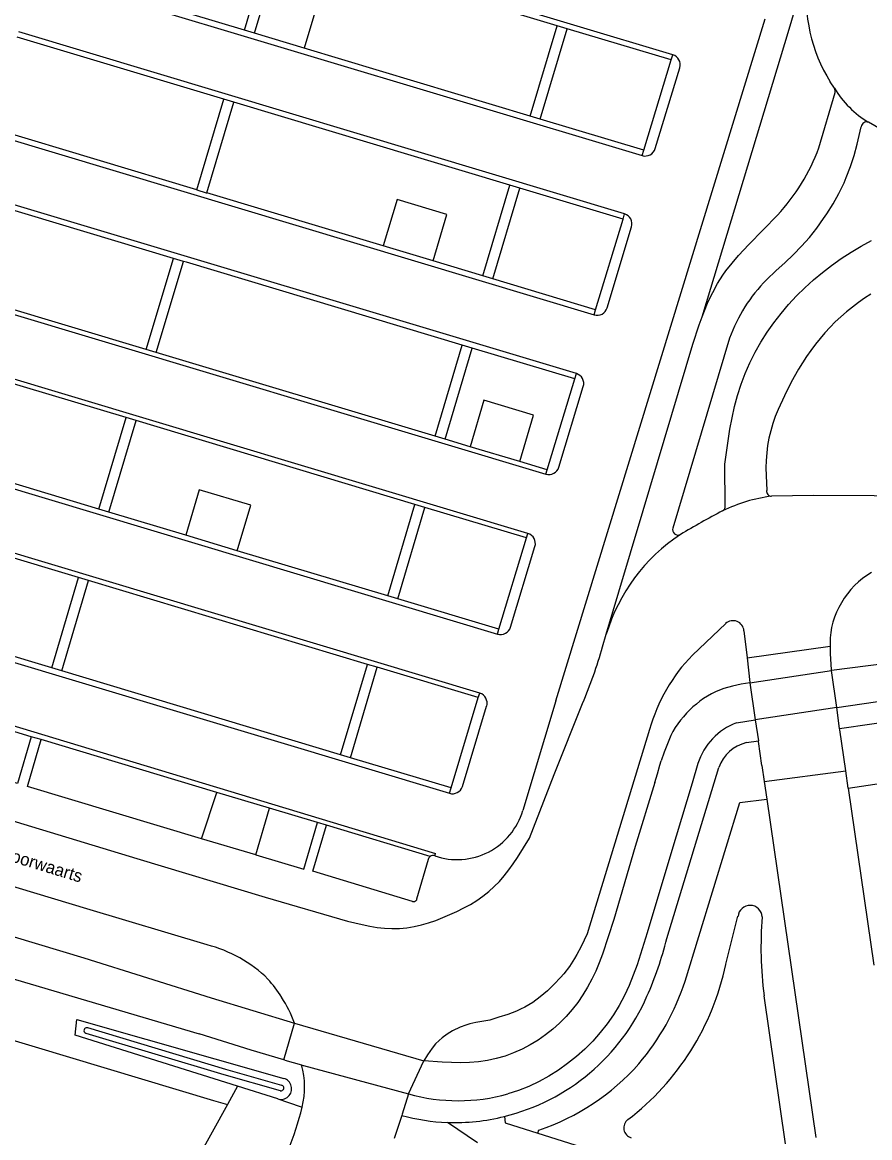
# Model space of a CAD drawing. Extents: x 194485 to 197793, y 468269 to 470822.
# Drawn here: x 196637.6 to 196719.1, y 469021.3 to 469128.5 of the extents above; entities that cross this region are included whole.
import ezdxf

# ---------------------------------------------------------------- set-up
doc = ezdxf.new("R2010")
doc.units = 0
for name, color, linetype in [('BGT grensvlak begroeid terreindeel', 7, 'Continuous'), ('BGT grensvlak onbegroeid terreindeel', 7, 'Continuous'), ('BGT grensvlak vegetatieobject', 7, 'Continuous'), ('BGT grensvlak waterdeel', 7, 'Continuous'), ('BGT grensvlak wegdeel', 7, 'Continuous'), ('BGT tekst openbare ruimte label weg', 7, 'Continuous')]:
    doc.layers.add(name, color=color, linetype=linetype)

msp = doc.modelspace()

# ---------------------------------------------------------------- linework, layer by layer
at = {"layer": 'BGT grensvlak begroeid terreindeel'}
msp.add_line((196658.35, 469026.24), (196642.72, 469031.15), dxfattribs=at)
msp.add_lwpolyline([(196642.72, 469031.15), (196642.9, 469032.65), (196662.79, 469026.99)], dxfattribs=at)
msp.add_arc((196662.51, 469026.01), 1.03, 252.5618, 74.1039, dxfattribs=at)
at = {"layer": 'BGT grensvlak onbegroeid terreindeel'}
for p, q in [((196544.83, 469058.24), (196656.02, 469024.88)), ((196717.06, 469054.9), (196725.11, 469056.1)), ((196705.29, 469037.97), (196706.46, 469042.58)), ((196708.96, 469034.95), (196711.01, 469020.72)), ((196658.35, 469026.24), (196657.36, 469024.48)), ((196662.2, 469025.03), (196658.35, 469026.24)), ((196657.36, 469024.48), (196647.77, 469007.21)), ((196656.02, 469024.88), (196657.36, 469024.48)), ((196662.2, 469025.03), (196664.36, 469024.3)), ((196664.36, 469024.3), (196664.55, 469024.23)), ((196687.21, 469021.74), (196687.31, 469022.04))]:
    msp.add_line(p, q, dxfattribs=at)
msp.add_lwpolyline([(196701.37, 469036.36), (196706.65, 469053.51), (196709.23, 469053.85)], dxfattribs=at)
for centre, radius, start, end in [((196707.63, 469042.46), 1.17, 3.7416, 174.2955), ((196744.06, 469039.53), 35.39, 175.1286, 187.4386), ((196680.45, 469043.2), 25.39, 307.4038, 348.0964), ((196679.41, 469043.4), 23.06, 319.4351, 342.2248), ((196680.19, 469043.25), 22.38, 288.5576, 318.4257), ((196696.48, 469022.24), 1, 127.4174, 252.505)]:
    msp.add_arc(centre, radius, start, end, dxfattribs=at)
at = {"layer": 'BGT grensvlak vegetatieobject'}
for p, q in [((196659.96, 469127.48), (196661.27, 469131.87)), ((196711.38, 469127.87), (196712.07, 469130.15)), ((196703.02, 469100.22), (196711.38, 469127.87)), ((196660.09, 469048.48), (196654.89, 469050.04))]:
    msp.add_line(p, q, dxfattribs=at)
at = {"layer": 'BGT grensvlak waterdeel'}
for points in [[(196643.9, 469031.88), (196657.18, 469027.9), (196662.58, 469026.35)], [(196643.74, 469031.35), (196657.02, 469027.37), (196662.43, 469025.82)]]:
    msp.add_lwpolyline(points, dxfattribs=at)
for centre, radius, start, end in [((196643.85, 469031.6), 0.278, 79.6005, 247.1401), ((196662.51, 469026.08), 0.276, 253.5981, 75.7643)]:
    msp.add_arc(centre, radius, start, end, dxfattribs=at)
at = {"layer": 'BGT grensvlak wegdeel'}
for p, q in [((196700.19, 469125.41), (196641.91, 469142.91)), ((196659.01, 469127.77), (196661.59, 469136.45)), ((196689.08, 469128.2), (196662.55, 469136.17)), ((196659.01, 469127.77), (196639.11, 469133.74)), ((196638.95, 469133.22), (196697.26, 469115.71)), ((196686.49, 469119.51), (196689.08, 469128.2)), ((196688.95, 469063.28), (196709.07, 469128.85)), ((196690.03, 469127.91), (196689.08, 469128.2)), ((196657.03, 469121.13), (196637.16, 469127.1)), ((196695.56, 469110.11), (196637.31, 469127.6)), ((196659.96, 469127.48), (196659.01, 469127.77)), ((196664.75, 469126.04), (196659.96, 469127.48)), ((196687.45, 469119.23), (196690.03, 469127.91)), ((196700.04, 469124.91), (196690.03, 469127.91)), ((196686.49, 469119.51), (196664.75, 469126.04)), ((196697.41, 469116.23), (196700.04, 469124.91)), ((196700.04, 469124.91), (196700.19, 469125.41)), ((196698.5, 469116.38), (196700.86, 469124.16)), ((196715.74, 469122.18), (196715.33, 469122.81)), ((196654.44, 469112.41), (196657.03, 469121.13)), ((196655.4, 469112.12), (196657.99, 469120.85)), ((196657.99, 469120.85), (196657.03, 469121.13)), ((196684.52, 469112.88), (196657.99, 469120.85)), ((196687.45, 469119.23), (196686.49, 469119.51)), ((196654.44, 469112.41), (196634.49, 469118.4)), ((196697.41, 469116.23), (196687.45, 469119.23)), ((196634.34, 469117.91), (196692.63, 469100.41)), ((196697.26, 469115.71), (196697.41, 469116.23)), ((196690.92, 469094.75), (196632.68, 469112.24)), ((196672.35, 469107.03), (196655.4, 469112.12)), ((196681.93, 469104.16), (196684.52, 469112.88)), ((196682.89, 469103.87), (196685.48, 469112.59)), ((196685.48, 469112.59), (196684.52, 469112.88)), ((196695.41, 469109.61), (196685.48, 469112.59)), ((196652.17, 469105.83), (196632.52, 469111.73)), ((196695.41, 469109.61), (196695.56, 469110.11)), ((196692.77, 469100.9), (196695.41, 469109.61)), ((196693.87, 469101.07), (196696.23, 469108.86)), ((196677.14, 469105.59), (196672.35, 469107.03)), ((196649.57, 469097.08), (196652.17, 469105.83)), ((196650.53, 469096.79), (196653.13, 469105.54)), ((196653.13, 469105.54), (196652.17, 469105.83)), ((196681.93, 469104.16), (196677.14, 469105.59)), ((196682.89, 469103.87), (196681.93, 469104.16)), ((196692.77, 469100.9), (196682.89, 469103.87)), ((196629.72, 469102.59), (196688, 469085.1)), ((196649.57, 469097.08), (196629.85, 469103)), ((196692.63, 469100.41), (196692.77, 469100.9)), ((196705.65, 469098.15), (196700.19, 469079.91)), ((196650.53, 469096.79), (196649.57, 469097.08)), ((196677.35, 469088.74), (196679.95, 469097.49)), ((196678.3, 469088.45), (196680.9, 469097.2)), ((196680.9, 469097.2), (196679.95, 469097.49)), ((196690.76, 469094.24), (196680.9, 469097.2)), ((196647.62, 469090.52), (196627.89, 469096.44)), ((196686.27, 469079.39), (196628.03, 469096.88)), ((196677.35, 469088.74), (196650.53, 469096.79)), ((196688.12, 469085.51), (196690.76, 469094.24)), ((196690.76, 469094.24), (196690.92, 469094.75)), ((196689.24, 469085.76), (196691.58, 469093.51)), ((196645.01, 469081.73), (196647.62, 469090.52)), ((196648.58, 469090.23), (196647.62, 469090.52)), ((196645.96, 469081.44), (196648.58, 469090.23)), ((196675.4, 469082.18), (196648.58, 469090.23)), ((196678.3, 469088.45), (196677.35, 469088.74)), ((196680.7, 469087.73), (196678.3, 469088.45)), ((196645.01, 469081.73), (196625.14, 469087.69)), ((196685.49, 469086.29), (196680.7, 469087.73)), ((196624.99, 469087.24), (196683.34, 469069.71)), ((196688.12, 469085.51), (196685.49, 469086.29)), ((196688, 469085.1), (196688.12, 469085.51)), ((196672.78, 469073.39), (196675.4, 469082.18)), ((196676.35, 469081.89), (196675.4, 469082.18)), ((196643.05, 469075.15), (196623.21, 469081.1)), ((196681.63, 469064.03), (196623.34, 469081.53)), ((196645.96, 469081.44), (196645.01, 469081.73)), ((196653.36, 469079.22), (196645.96, 469081.44)), ((196673.74, 469073.1), (196676.35, 469081.89)), ((196686.14, 469078.95), (196676.35, 469081.89)), ((196658.31, 469077.73), (196653.36, 469079.22)), ((196683.48, 469070.17), (196686.14, 469078.95)), ((196686.14, 469078.95), (196686.27, 469079.39)), ((196672.78, 469073.39), (196658.31, 469077.73)), ((196684.59, 469070.38), (196686.94, 469078.14)), ((196640.47, 469066.46), (196643.05, 469075.15)), ((196641.43, 469066.17), (196644.01, 469074.86)), ((196644.01, 469074.86), (196643.05, 469075.15)), ((196670.83, 469066.8), (196644.01, 469074.86)), ((196673.74, 469073.1), (196672.78, 469073.39)), ((196683.48, 469070.17), (196673.74, 469073.1)), ((196620.46, 469071.9), (196678.71, 469054.41)), ((196683.34, 469069.71), (196683.48, 469070.17)), ((196702.09, 469067.69), (196705.28, 469070.72)), ((196693.44, 469068.49), (196693.8, 469069.69)), ((196707.03, 469070.02), (196707.33, 469067.44)), ((196640.47, 469066.46), (196633.29, 469068.61)), ((196707.33, 469067.44), (196715.32, 469068.54)), ((196715.31, 469068.75), (196715.32, 469068.54)), ((196641.43, 469066.17), (196640.47, 469066.46)), ((196668.24, 469058.11), (196641.43, 469066.17)), ((196668.24, 469058.11), (196670.83, 469066.8)), ((196669.2, 469057.83), (196671.78, 469066.52)), ((196671.78, 469066.52), (196670.83, 469066.8)), ((196681.49, 469063.6), (196671.78, 469066.52)), ((196707.6, 469065.04), (196715.44, 469066.22)), ((196715.96, 469062.64), (196715.44, 469066.22)), ((196638.51, 469059.85), (196621.27, 469065.03)), ((196621.42, 469065.55), (196677.37, 469048.62)), ((196707.6, 469065.04), (196708.12, 469061.48)), ((196544.96, 469063.71), (196654.65, 469031.27)), ((196681.49, 469063.6), (196681.63, 469064.03)), ((196678.87, 469054.92), (196681.49, 469063.6)), ((196679.96, 469055.07), (196682.29, 469062.79)), ((196688.95, 469063.28), (196685.77, 469052.74)), ((196715.96, 469062.64), (196708.12, 469061.48)), ((196716.23, 469060.64), (196715.96, 469062.64)), ((196706.32, 469061.19), (196708.12, 469061.48)), ((196708.12, 469061.48), (196708.42, 469059.45)), ((196639.46, 469059.57), (196638.51, 469059.85)), ((196656.36, 469054.49), (196639.46, 469059.57)), ((196707.27, 469059.28), (196708.42, 469059.45)), ((196669.2, 469057.83), (196668.24, 469058.11)), ((196678.87, 469054.92), (196669.2, 469057.83)), ((196699.61, 469040.44), (196704.62, 469056.89)), ((196708.77, 469057.08), (196708.99, 469055.54)), ((196708.99, 469055.54), (196716.82, 469056.58)), ((196717.06, 469054.9), (196716.82, 469056.58)), ((196624.69, 469055.39), (196648.67, 469048.15)), ((196708.99, 469055.54), (196709.23, 469053.85)), ((196654.89, 469050.04), (196656.36, 469054.49)), ((196661.42, 469052.97), (196656.36, 469054.49)), ((196678.71, 469054.41), (196678.87, 469054.92)), ((196717.06, 469054.9), (196719.53, 469037.87)), ((196709.23, 469053.85), (196713.95, 469021.3)), ((196660.09, 469048.48), (196661.42, 469052.97)), ((196666.03, 469051.59), (196661.42, 469052.97)), ((196665.58, 469046.93), (196666.88, 469051.33)), ((196666.88, 469051.33), (196666.03, 469051.59)), ((196676.87, 469048.33), (196666.88, 469051.33)), ((196677.3, 469048.4), (196677.37, 469048.62)), ((196675.16, 469044.01), (196665.58, 469046.93)), ((196643.56, 469038.59), (196655.79, 469034.74)), ((196655.79, 469034.74), (196663.82, 469032.3)), ((196662.8, 469028.78), (196663.82, 469032.3)), ((196663.82, 469032.3), (196676.27, 469028.7)), ((196662.88, 469028.76), (196662.8, 469028.78)), ((196662.88, 469028.76), (196664.49, 469028.29)), ((196674.78, 469025.51), (196676.27, 469028.7)), ((196664.69, 469028.23), (196674.78, 469025.51)), ((196674.78, 469025.51), (196674.18, 469023.57)), ((196674.13, 469023.43), (196673.41, 469021.23)), ((196674.18, 469023.57), (196674.13, 469023.43)), ((196684, 469023.34), (196684.09, 469022.73)), ((196681.4, 469020.8), (196678.53, 469022.76)), ((196684.09, 469022.73), (196687.21, 469021.74)), ((196687.21, 469021.74), (196708.22, 469015.13))]:
    msp.add_line(p, q, dxfattribs=at)
for points in [[(196661.27, 469131.87), (196666.06, 469130.43), (196664.75, 469126.04)], [(196714.23, 469116.46), (196715.81, 469121.79), (196715.82, 469121.98), (196715.74, 469122.18)], [(196709.21, 469103.78), (196710.14, 469104.66), (196710.98, 469105.41), (196711.8, 469106.19), (196712.58, 469107), (196713.33, 469107.85), (196714.03, 469108.73), (196714.7, 469109.65), (196715.02, 469110.12), (196715.61, 469111.08), (196716.17, 469112.07), (196716.66, 469113.09), (196716.88, 469113.6), (196717.29, 469114.66), (196717.62, 469115.73), (196717.92, 469116.82), (196718.32, 469118.47)], [(196734.12, 469110.72), (196722.82, 469116.73), (196719, 469118.92)], [(196654.44, 469112.41), (196655.33, 469112.14), (196655.4, 469112.12)], [(196677.14, 469105.59), (196678.47, 469110.05), (196673.68, 469111.49), (196672.35, 469107.03)], [(196703.02, 469100.22), (196703.23, 469100.79), (196703.61, 469101.68), (196704.03, 469102.56), (196704.49, 469103.41), (196705.01, 469104.23), (196705.29, 469104.62), (196705.89, 469105.38), (196706.52, 469106.11), (196707.51, 469107.18), (196710.25, 469109.99)], [(196705.23, 469082.05), (196705.19, 469086.06), (196705.51, 469088.29), (196705.69, 469089.4), (196705.9, 469090.5), (196706.14, 469091.59), (196706.43, 469092.66), (196706.76, 469093.73), (196707.16, 469094.77), (196707.61, 469095.79), (196708.12, 469096.8), (196708.67, 469097.78), (196709.27, 469098.73), (196709.92, 469099.65), (196710.61, 469100.54), (196711.33, 469101.39), (196712.1, 469102.22), (196712.89, 469103), (196713.72, 469103.76), (196714.58, 469104.48), (196715.47, 469105.16), (196716.39, 469105.81), (196717.33, 469106.43), (196718.3, 469107.01), (196719.3, 469107.54)], [(196679.95, 469097.49), (196653.42, 469105.46), (196653.13, 469105.54)], [(196719.24, 469102.4), (196718.63, 469102), (196718.04, 469101.59), (196717.46, 469101.15), (196716.9, 469100.69), (196716.35, 469100.22), (196715.82, 469099.72), (196715.31, 469099.21), (196714.82, 469098.68), (196714.35, 469098.13), (196713.9, 469097.57), (196713.47, 469096.99), (196713.05, 469096.4), (196712.66, 469095.8), (196712.28, 469095.18), (196711.57, 469093.92), (196710.92, 469092.62), (196710.32, 469091.3), (196710.05, 469090.63), (196709.81, 469089.95), (196709.61, 469089.26), (196709.44, 469088.56), (196709.31, 469087.85), (196709.22, 469087.13), (196709.17, 469086.41), (196709.15, 469085.69), (196709.16, 469084.97), (196709.22, 469083.53)], [(196693.8, 469069.69), (196697.36, 469081.59), (196702.11, 469097.59), (196702.73, 469099.43), (196703.02, 469100.22)], [(196685.49, 469086.29), (196686.81, 469090.76), (196682.02, 469092.19), (196680.7, 469087.73)], [(196658.31, 469077.73), (196659.61, 469082.11), (196654.66, 469083.59), (196653.36, 469079.22)], [(196725.66, 469082.88), (196719.56, 469083), (196713.73, 469083.03), (196709.68, 469082.98)], [(196719.29, 469075.63), (196718.85, 469075.36), (196718.43, 469075.06), (196718.04, 469074.73), (196717.66, 469074.38), (196717.31, 469073.99), (196716.98, 469073.59), (196716.68, 469073.17), (196716.4, 469072.73), (196716.15, 469072.28), (196715.93, 469071.82), (196715.74, 469071.34), (196715.59, 469070.85), (196715.47, 469070.36), (196715.39, 469069.86), (196715.33, 469069.36), (196715.31, 469068.85), (196715.31, 469068.75)], [(196735.69, 469069.11), (196723.4, 469067.3), (196721.95, 469067.08), (196720.75, 469066.9), (196715.44, 469066.22)], [(196715.32, 469068.54), (196715.33, 469067.83), (196715.43, 469066.26), (196715.44, 469066.22)], [(196545.61, 469067.66), (196605.03, 469050.2), (196643.56, 469038.59)], [(196707.33, 469067.44), (196707.6, 469065.06), (196707.6, 469065.04)], [(196638.51, 469059.85), (196637.17, 469055.36), (196619.93, 469060.54), (196621.27, 469065.03)], [(196707.6, 469065.04), (196706.78, 469064.89), (196705.93, 469064.71), (196705.1, 469064.47), (196704.69, 469064.33), (196704.3, 469064.15), (196703.91, 469063.96), (196703.53, 469063.75), (196703.16, 469063.51), (196702.8, 469063.26), (196702.46, 469062.99), (196702.12, 469062.71), (196701.5, 469062.1), (196701.21, 469061.77), (196700.93, 469061.43), (196700.67, 469061.09), (196700.43, 469060.72), (196700.21, 469060.35), (196700.02, 469059.97), (196699.67, 469059.17), (196699.37, 469058.36), (196699.09, 469057.53)], [(196715.96, 469062.64), (196719.67, 469063.19), (196723.68, 469063.74)], [(196648.67, 469048.15), (196660.99, 469044.43), (196668.9, 469042.1), (196670.33, 469041.78), (196671.05, 469041.64), (196671.76, 469041.52), (196672.48, 469041.44), (196673.19, 469041.4), (196673.9, 469041.41), (196674.61, 469041.47), (196675.31, 469041.59), (196676.02, 469041.75), (196676.71, 469041.95), (196677.4, 469042.19), (196678.09, 469042.46), (196678.77, 469042.74), (196679.43, 469043.05), (196680.09, 469043.38), (196680.73, 469043.73), (196681.34, 469044.11), (196681.93, 469044.52), (196682.49, 469044.96), (196683.03, 469045.43), (196683.52, 469045.94), (196683.99, 469046.48), (196684.43, 469047.04), (196684.86, 469047.63), (196685.26, 469048.23), (196686.41, 469050.1), (196688.78, 469056.2), (196691.52, 469063.05)], [(196716.23, 469060.64), (196722.43, 469061.53), (196722.6, 469061.55), (196726.45, 469062.1)], [(196697.96, 469060.54), (196691.97, 469040.91), (196691.39, 469039.69), (196690.98, 469038.9), (196690.75, 469038.51), (196690.25, 469037.76), (196689.7, 469037.05), (196689.41, 469036.71), (196688.79, 469036.05), (196688.14, 469035.42), (196687.45, 469034.83), (196686.73, 469034.3), (196686.35, 469034.06), (196685.96, 469033.84), (196685.56, 469033.64), (196685.16, 469033.46), (196684.32, 469033.14), (196683.46, 469032.87), (196682.59, 469032.61), (196681.25, 469032.38), (196680.67, 469032.24), (196680.29, 469032.13), (196679.74, 469031.91), (196679.02, 469031.56), (196678.51, 469031.25), (196678.02, 469030.9), (196677.72, 469030.64), (196677.39, 469030.32)], [(196716.82, 469056.58), (196716.24, 469060.52), (196716.23, 469060.64)], [(196654.89, 469050.04), (196638.13, 469055.07), (196639.46, 469059.57)], [(196708.77, 469057.08), (196708.43, 469059.38), (196708.42, 469059.45)], [(196702.6, 469057.27), (196702.05, 469055.39), (196700.01, 469048.6), (196697.74, 469040.98), (196697.1, 469038.93), (196696.76, 469037.91), (196696.39, 469036.91), (196695.99, 469035.93), (196695.54, 469034.96), (196695.04, 469034.02), (196694.48, 469033.11), (196693.87, 469032.24), (196693.2, 469031.4), (196692.49, 469030.59), (196691.73, 469029.82), (196690.92, 469029.1), (196690.08, 469028.42), (196689.19, 469027.79), (196688.27, 469027.22), (196687.33, 469026.69), (196686.35, 469026.23), (196685.35, 469025.83), (196684.33, 469025.51)], [(196698.46, 469055.45), (196698.59, 469055.87), (196698.71, 469056.28), (196698.96, 469057.11), (196699.09, 469057.53)], [(196698.46, 469055.45), (196696.59, 469049.29), (196694.52, 469042.28), (196693.99, 469040.6), (196693.43, 469038.94), (196693.12, 469038.12), (196692.78, 469037.32), (196692.41, 469036.54), (196691.99, 469035.77), (196691.54, 469035.03), (196691.05, 469034.3), (196690.51, 469033.61), (196689.93, 469032.95), (196689.31, 469032.32), (196688.65, 469031.73), (196687.96, 469031.19), (196687.24, 469030.68), (196686.48, 469030.22), (196685.7, 469029.81), (196684.89, 469029.46), (196684.06, 469029.15), (196683.22, 469028.91), (196682.36, 469028.72), (196681.5, 469028.59), (196680.64, 469028.52), (196679.77, 469028.5), (196678.9, 469028.51), (196678.02, 469028.56), (196676.27, 469028.7)], [(196655.41, 469039.83), (196643.86, 469043.29), (196618.65, 469050.89)], [(196660.09, 469048.48), (196664.7, 469047.1), (196666.03, 469051.59)], [(196676.68, 469048.03), (196675.54, 469044.23), (196675.54, 469044.14)], [(196662.8, 469028.78), (196659.64, 469029.7), (196654.65, 469031.27)], [(196677.39, 469030.32), (196677.06, 469029.91), (196676.61, 469029.25), (196676.27, 469028.7)], [(196664.49, 469028.29), (196664.63, 469028.25), (196664.69, 469028.23)]]:
    msp.add_lwpolyline(points, dxfattribs=at)
for centre, radius, start, end in [((196728.37, 469130.9), 15.35, 173.2536, 211.8102), ((196699.9, 469124.45), 1, 343.1457, 73.1375), ((196724.03, 469127.21), 9.7, 211.2344, 238.7304), ((196718.83, 469118.44), 0.511, 70.4559, 175.8694), ((196697.54, 469116.67), 1, 253.1993, 343.1553), ((196696.57, 469122.89), 18.8, 316.7051, 339.9948), ((196695.27, 469109.15), 1, 343.2168, 73.1761), ((196720.25, 469092.86), 15.53, 135.3062, 160.0682), ((196692.92, 469101.36), 1, 253.1457, 343.1375), ((196690.63, 469093.8), 0.999, 343.1691, 73.2238), ((196688.28, 469086.05), 1, 253.2168, 343.1761), ((196709.67, 469083.44), 0.463, 169.0725, 271.2509), ((196711.88, 469067.14), 15.99, 97.8784, 115.5715), ((196704.77, 469081.98), 0.469, 295.8834, 8.6857), ((196745.25, 469004.97), 86.53, 117.7395, 120.8133), ((196700.69, 469079.75), 0.517, 162.014, 297.7312), ((196685.98, 469078.43), 1, 343.2077, 73.1469), ((196710.6, 469064.66), 17.54, 123.4755, 163.3348), ((196683.63, 469070.67), 0.999, 253.1238, 343.1977), ((196705.99, 469069.95), 1.05, 4.0554, 132.7928), ((196650.29, 469080.69), 44.84, 336.8391, 344.2191), ((196714.02, 469056.04), 16.68, 135.6743, 164.3471), ((196681.34, 469063.08), 1, 343.1543, 73.1289), ((196708.49, 469055.41), 6.17, 110.5839, 162.5489), ((196708.14, 469055.65), 3.73, 103.4791, 160.6194), ((196679, 469055.36), 1, 253.1623, 343.1209), ((196679.47, 469054.59), 6.56, 250.6916, 343.6987), ((196677.15, 469047.94), 0.482, 124.9713, 168.5375), ((196677.15, 469047.94), 0.48, 71.3237, 125.0857), ((196675.26, 469044.33), 0.34, 252.9249, 324.5821), ((196666.72, 469048.6), 33.89, 336.1368, 346.0598), ((196652.29, 469027.42), 12.8, 45.4925, 75.8739), ((196651.02, 469027.48), 13.68, 32.2935, 41.5192), ((196650.9, 469027.41), 13.82, 20.7317, 32.2879), ((196679.15, 469043), 20.25, 283.8345, 336.3928), ((196656.84, 469026.15), 7.95, 346.04, 15.6251), ((196679.56, 469042.51), 17.66, 254.3112, 285.6888), ((196635.14, 469031.45), 30.29, 337.9118, 346.2104), ((196679.24, 469042.32), 19.57, 254.8609, 267.8978), ((196679.24, 469042.33), 19.58, 267.9204, 284.0627)]:
    msp.add_arc(centre, radius, start, end, dxfattribs=at)

# ---------------------------------------------------------------- texts
at = {"layer": 'BGT tekst openbare ruimte label weg'}
msp.add_text('De Voorwaarts', height=1.2, rotation=343, dxfattribs=at).set_placement((196633.06, 469048.91))

doc.saveas('drawing.dxf')
